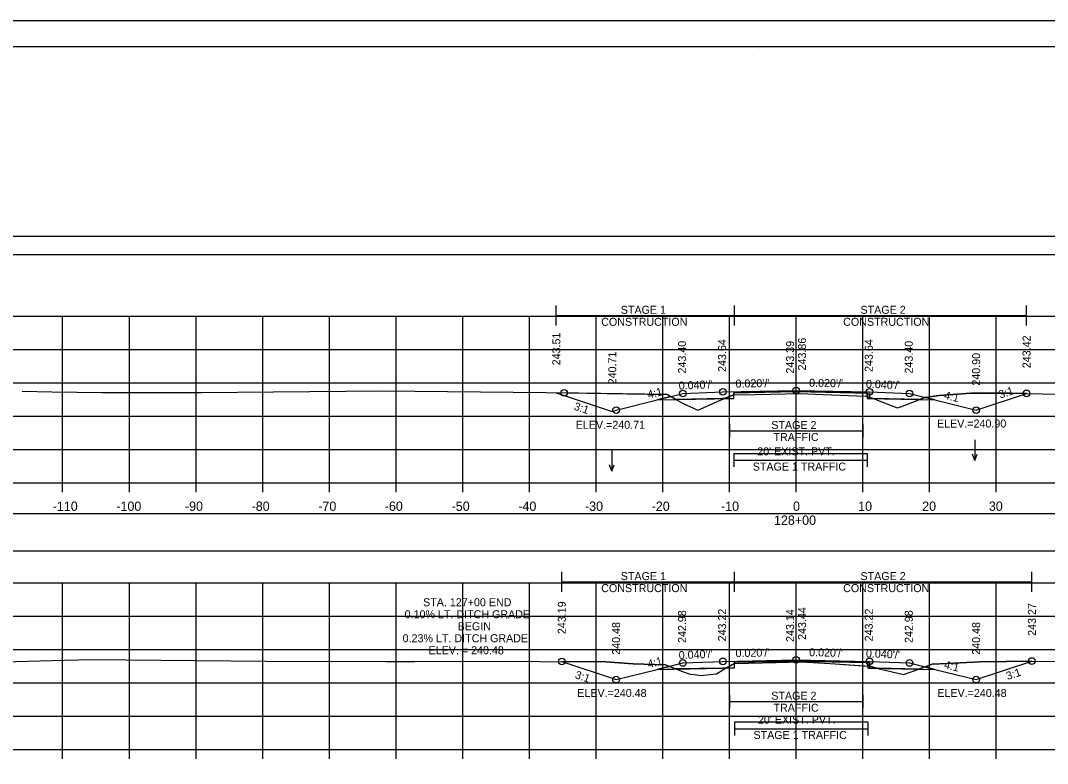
# Model space of a CAD drawing. Extents: x 1369627 to 1374022, y 380035 to 398173.
# Drawn here: x 1370062.9 to 1370216.9, y 382270.1 to 382381.6 of the extents above; entities that cross this region are included whole.
import ezdxf

# ---------------------------------------------------------------- set-up
doc = ezdxf.new("R2010")
doc.units = 0
for name, color, linetype in [('Default', 7, 'Continuous'), ('R_Alt Surface', 7, 'Continuous'), ('R_Axis', 7, 'Continuous'), ('R_Axis Annot', 7, 'Continuous'), ('R_Border', 7, 'Continuous'), ('R_Border Notes', 7, 'Continuous'), ('R_Exist Surface', 7, 'Continuous'), ('R_Fin Surface', 7, 'Continuous'), ('R_Grid', 7, 'Continuous'), ('R_MOT', 7, 'Continuous'), ('R_No Plot', 7, 'Continuous'), ('R_Water Annot', 7, 'Continuous'), ('R_Xsect Elev', 7, 'Continuous'), ('R_Xsect Slope', 7, 'Continuous'), ('T_Vehicle Path Rt', 7, 'Continuous')]:
    doc.layers.add(name, color=color, linetype=linetype)

msp = doc.modelspace()

# ---------------------------------------------------------------- linework, layer by layer
at = {"layer": 'Default'}
for points in [[(1370029.24, 382346.49), (1370329.24, 382346.49), (1370329.24, 382349.19), (1370029.24, 382349.19)], [(1370029.24, 382302.06), (1370329.24, 382302.06), (1370329.24, 382307.59), (1370029.24, 382307.59)]]:
    msp.add_lwpolyline(points, close=True, dxfattribs=at)
at = {"layer": 'R_Alt Surface'}
for points in [[(1370158.41, 382324.68), (1370169.91, 382324.91), (1370169.91, 382325.75), (1370179.24, 382325.93), (1370189.91, 382325.72), (1370189.91, 382324.89), (1370200.07, 382324.68)], [(1370158.41, 382284.26), (1370170.02, 382284.49), (1370170.02, 382285.33), (1370179.24, 382285.51), (1370190.02, 382285.3), (1370190.02, 382284.46), (1370200.07, 382284.26)]]:
    msp.add_lwpolyline(points, dxfattribs=at)
at = {"layer": 'R_Axis'}
for p, q in [((1370029.24, 382312.24), (1370329.24, 382312.24)), ((1370069.24, 382310.84), (1370069.24, 382312.24)), ((1370079.24, 382310.84), (1370079.24, 382312.24)), ((1370089.24, 382310.84), (1370089.24, 382312.24)), ((1370099.24, 382310.84), (1370099.24, 382312.24)), ((1370109.24, 382310.84), (1370109.24, 382312.24)), ((1370119.24, 382310.84), (1370119.24, 382312.24)), ((1370129.24, 382310.84), (1370129.24, 382312.24)), ((1370139.24, 382310.84), (1370139.24, 382312.24)), ((1370149.24, 382310.84), (1370149.24, 382312.24)), ((1370159.24, 382310.84), (1370159.24, 382312.24)), ((1370169.24, 382310.84), (1370169.24, 382312.24)), ((1370179.24, 382310.84), (1370179.24, 382312.24)), ((1370189.24, 382310.84), (1370189.24, 382312.24)), ((1370199.24, 382310.84), (1370199.24, 382312.24)), ((1370209.24, 382310.84), (1370209.24, 382312.24)), ((1370029.24, 382272.24), (1370329.24, 382272.24)), ((1370069.24, 382270.84), (1370069.24, 382272.24)), ((1370079.24, 382270.84), (1370079.24, 382272.24)), ((1370089.24, 382270.84), (1370089.24, 382272.24)), ((1370099.24, 382270.84), (1370099.24, 382272.24)), ((1370109.24, 382270.84), (1370109.24, 382272.24)), ((1370119.24, 382270.84), (1370119.24, 382272.24)), ((1370129.24, 382270.84), (1370129.24, 382272.24)), ((1370139.24, 382270.84), (1370139.24, 382272.24)), ((1370149.24, 382270.84), (1370149.24, 382272.24)), ((1370159.24, 382270.84), (1370159.24, 382272.24)), ((1370169.24, 382270.84), (1370169.24, 382272.24)), ((1370179.24, 382270.84), (1370179.24, 382272.24)), ((1370189.24, 382270.84), (1370189.24, 382272.24)), ((1370199.24, 382270.84), (1370199.24, 382272.24)), ((1370209.24, 382270.84), (1370209.24, 382272.24))]:
    msp.add_line(p, q, dxfattribs=at)
at = {"layer": 'R_Border'}
for p, q in [((1370021.24, 382377.7), (1370337.42, 382377.7)), ((1370173.76, 382377.44), (1370173.76, 382377.44)), ((1370173.76, 382377.44), (1370173.76, 382377.44))]:
    msp.add_line(p, q, dxfattribs=at)
at = {"layer": 'R_Exist Surface'}
for points in [[(1370063.15, 382326), (1370067.64, 382325.91), (1370075.12, 382325.77), (1370077.24, 382325.77), (1370090.04, 382325.8), (1370117.1, 382326.03), (1370141.76, 382325.77), (1370159.92, 382325.51), (1370162.3, 382324.14), (1370164.49, 382323.16), (1370167.99, 382324.7), (1370169.89, 382325.43), (1370173.09, 382325.5), (1370179.91, 382325.64), (1370183.25, 382325.49), (1370189.69, 382325.24), (1370190.7, 382324.9), (1370190.93, 382324.82), (1370193.75, 382323.74), (1370194.46, 382323.48), (1370195.18, 382323.75), (1370198.53, 382325.02), (1370200.72, 382325.32), (1370205.45, 382325.68), (1370208.31, 382325.7), (1370211.36, 382325.71), (1370218.66, 382325.56)], [(1370054.84, 382285.26), (1370069.45, 382285.63), (1370073.78, 382285.74), (1370078.75, 382285.68), (1370099.72, 382285.49), (1370117.78, 382285.46), (1370120.25, 382285.45), (1370120.4, 382285.45), (1370120.83, 382285.45), (1370122.01, 382285.45), (1370136.33, 382285.51), (1370140.75, 382285.46), (1370150.71, 382285.37), (1370154.81, 382285.1), (1370159.65, 382284.92), (1370162.21, 382283.92), (1370163.33, 382283.53), (1370163.94, 382283.48), (1370164.99, 382283.34), (1370165.4, 382283.39), (1370167.28, 382283.59), (1370168.26, 382284.21), (1370169.98, 382285.15), (1370176.23, 382285.29), (1370180.02, 382285.4), (1370184.36, 382285.12), (1370190.3, 382284.75), (1370191.31, 382284.45), (1370191.72, 382284.35), (1370192.59, 382284.16), (1370195.35, 382283.51), (1370198.77, 382284.69), (1370199.65, 382285.04), (1370201.88, 382285.12), (1370206.81, 382285.38), (1370214.97, 382285.51), (1370219.1, 382285.42)]]:
    msp.add_lwpolyline(points, dxfattribs=at)
at = {"layer": 'R_Fin Surface'}
for points in [[(1370143.28, 382325.74), (1370151.67, 382322.95), (1370152.24, 382323.14), (1370158.41, 382324.68), (1370162.24, 382325.64), (1370168.24, 382325.88), (1370179.24, 382326.1), (1370190.24, 382325.88), (1370196.24, 382325.64), (1370200.05, 382324.69), (1370206.24, 382323.14), (1370213.8, 382325.66)], [(1370144.1, 382285.43), (1370152.24, 382282.72), (1370152.24, 382282.72), (1370158.41, 382284.26), (1370162.24, 382285.22), (1370168.24, 382285.46), (1370179.24, 382285.68), (1370190.24, 382285.46), (1370196.24, 382285.22), (1370200.05, 382284.26), (1370206.24, 382282.72), (1370206.24, 382282.72), (1370214.61, 382285.51)]]:
    msp.add_lwpolyline(points, dxfattribs=at)
at = {"layer": 'R_Grid'}
for p, q in [((1370029.24, 382337.24), (1370329.24, 382337.24)), ((1370069.24, 382312.24), (1370069.24, 382337.24)), ((1370079.24, 382312.24), (1370079.24, 382337.24)), ((1370089.24, 382312.24), (1370089.24, 382337.24)), ((1370099.24, 382312.24), (1370099.24, 382337.24)), ((1370109.24, 382312.24), (1370109.24, 382337.24)), ((1370119.24, 382312.24), (1370119.24, 382337.24)), ((1370129.24, 382312.24), (1370129.24, 382337.24)), ((1370139.24, 382312.24), (1370139.24, 382337.24)), ((1370149.24, 382312.24), (1370149.24, 382337.24)), ((1370159.24, 382312.24), (1370159.24, 382337.24)), ((1370169.24, 382312.24), (1370169.24, 382337.24)), ((1370179.24, 382312.24), (1370179.24, 382337.24)), ((1370189.24, 382312.24), (1370189.24, 382337.24)), ((1370199.24, 382312.24), (1370199.24, 382337.24)), ((1370209.24, 382312.24), (1370209.24, 382337.24)), ((1370029.24, 382332.24), (1370329.24, 382332.24)), ((1370029.24, 382327.24), (1370329.24, 382327.24)), ((1370029.24, 382322.24), (1370329.24, 382322.24)), ((1370029.24, 382317.24), (1370329.24, 382317.24)), ((1370029.24, 382312.24), (1370329.24, 382312.24)), ((1370029.24, 382297.24), (1370329.24, 382297.24)), ((1370069.24, 382272.24), (1370069.24, 382297.24)), ((1370079.24, 382272.24), (1370079.24, 382297.24)), ((1370089.24, 382272.24), (1370089.24, 382297.24)), ((1370099.24, 382272.24), (1370099.24, 382297.24)), ((1370109.24, 382272.24), (1370109.24, 382297.24)), ((1370119.24, 382272.24), (1370119.24, 382297.24)), ((1370129.24, 382272.24), (1370129.24, 382297.24)), ((1370139.24, 382272.24), (1370139.24, 382297.24)), ((1370149.24, 382272.24), (1370149.24, 382297.24)), ((1370159.24, 382272.24), (1370159.24, 382297.24)), ((1370169.24, 382272.24), (1370169.24, 382297.24)), ((1370179.24, 382272.24), (1370179.24, 382297.24)), ((1370189.24, 382272.24), (1370189.24, 382297.24)), ((1370199.24, 382272.24), (1370199.24, 382297.24)), ((1370209.24, 382272.24), (1370209.24, 382297.24)), ((1370029.24, 382292.24), (1370329.24, 382292.24)), ((1370029.24, 382287.24), (1370329.24, 382287.24)), ((1370029.24, 382282.24), (1370329.24, 382282.24)), ((1370029.24, 382277.24), (1370329.24, 382277.24)), ((1370029.24, 382272.24), (1370329.24, 382272.24))]:
    msp.add_line(p, q, dxfattribs=at)
at = {"layer": 'R_MOT'}
for p, q in [((1370143.28, 382335.85), (1370143.28, 382338.85)), ((1370169.98, 382335.85), (1370169.98, 382338.85)), ((1370213.8, 382335.85), (1370213.8, 382338.85)), ((1370143.28, 382337.35), (1370213.8, 382337.35)), ((1370169.24, 382321.06), (1370169.24, 382319.06)), ((1370189.24, 382321.06), (1370189.24, 382319.06)), ((1370169.24, 382320.06), (1370189.24, 382320.06)), ((1370169.91, 382316.62), (1370169.91, 382314.62)), ((1370189.91, 382316.62), (1370189.91, 382314.62)), ((1370169.91, 382315.62), (1370189.91, 382315.62)), ((1370144.1, 382295.9), (1370144.1, 382298.9)), ((1370169.98, 382295.9), (1370169.98, 382298.9)), ((1370214.61, 382295.9), (1370214.61, 382298.9)), ((1370144.1, 382297.4), (1370214.61, 382297.4)), ((1370169.24, 382280.45), (1370169.24, 382278.45)), ((1370169.24, 382279.45), (1370189.24, 382279.45)), ((1370189.24, 382280.45), (1370189.24, 382278.45)), ((1370170.02, 382276.36), (1370170.02, 382274.36)), ((1370190.02, 382276.36), (1370190.02, 382274.36)), ((1370170.02, 382275.36), (1370190.02, 382275.36))]:
    msp.add_line(p, q, dxfattribs=at)
at = {"layer": 'R_No Plot'}
msp.add_line((1370008.84, 382381.59), (1370342.17, 382381.59), dxfattribs=at)
for points in [[(1370008.83, 382381.59), (1370342.17, 382381.59), (1370342.17, 382168.25), (1370008.83, 382168.25)], [(1370255.16, 382377.7), (1370274.78, 382377.7), (1370274.78, 382367.82), (1370290.89, 382367.82), (1370314.09, 382367.82), (1370314.09, 382335.15), (1370337.3, 382335.15), (1370337.42, 382172.24), (1370021.24, 382172.24), (1370021.24, 382377.7)]]:
    msp.add_lwpolyline(points, close=True, dxfattribs=at)
for points in [[(1370158.41, 382324.68), (1370168.24, 382324.88), (1370169.89, 382324.92), (1370169.89, 382325.75), (1370179.24, 382325.93), (1370190.24, 382325.71), (1370190.24, 382324.88), (1370190.24, 382324.88), (1370200.05, 382324.69)], [(1370169.91, 382316.64), (1370189.91, 382316.64)], [(1370158.41, 382284.26), (1370168.24, 382284.46), (1370169.98, 382284.5), (1370169.98, 382285.33), (1370179.24, 382285.51), (1370190.24, 382285.29), (1370190.24, 382284.46), (1370190.24, 382284.46), (1370200.05, 382284.26)], [(1370170.02, 382276.4), (1370190.02, 382276.4)]]:
    msp.add_lwpolyline(points, dxfattribs=at)
for centre in [(1370144.47, 382325.73), (1370162.24, 382325.64), (1370168.24, 382325.88), (1370179.24, 382326.1), (1370190.24, 382325.88), (1370196.24, 382325.64), (1370213.8, 382325.66), (1370152.24, 382323.14), (1370206.24, 382323.14), (1370144.1, 382285.43), (1370162.24, 382285.22), (1370168.24, 382285.46), (1370179.24, 382285.68), (1370190.24, 382285.46), (1370196.24, 382285.22), (1370214.61, 382285.51), (1370152.24, 382282.72), (1370206.24, 382282.72)]:
    msp.add_circle(centre, 0.5, dxfattribs=at)
at = {"layer": 'R_Water Annot'}
for p, q in [((1370206.03, 382318.71), (1370206.03, 382315.57)), ((1370151.6, 382317.12), (1370151.6, 382313.98)), ((1370206.03, 382315.57), (1370205.68, 382316.53)), ((1370206.03, 382315.57), (1370206.38, 382316.53)), ((1370151.6, 382313.98), (1370151.25, 382314.94)), ((1370151.6, 382313.98), (1370151.95, 382314.94))]:
    msp.add_line(p, q, dxfattribs=at)
at = {"layer": 'R_Xsect Elev'}
for p, q in [((1370179.24, 382325.63), (1370179.24, 382335.63)), ((1370179.24, 382285.38), (1370179.24, 382295.38))]:
    msp.add_line(p, q, dxfattribs=at)
at = {"layer": 'T_Vehicle Path Rt'}
for p, q in [((1370159.92, 382325.51), (1370143.28, 382325.74)), ((1370160.47, 382325.2), (1370159.92, 382325.51)), ((1370189.91, 382325.17), (1370189.91, 382325.72)), ((1370160.47, 382325.2), (1370158.41, 382324.68)), ((1370158.41, 382324.68), (1370161.26, 382324.74)), ((1370161.26, 382324.74), (1370160.47, 382325.2)), ((1370168.24, 382324.88), (1370161.26, 382324.74)), ((1370168.47, 382324.88), (1370168.24, 382324.88)), ((1370168.47, 382324.88), (1370169.91, 382324.91)), ((1370169.91, 382324.91), (1370169.91, 382325.43)), ((1370189.91, 382325.17), (1370189.91, 382324.89)), ((1370189.91, 382324.89), (1370190.8, 382324.87)), ((1370197.76, 382324.73), (1370190.8, 382324.87)), ((1370197.77, 382324.73), (1370200.05, 382324.69)), ((1370198.65, 382325.04), (1370200.05, 382324.69)), ((1370200.05, 382324.69), (1370198.65, 382325.04)), ((1370160.19, 382284.71), (1370158.41, 382284.26)), ((1370158.41, 382284.26), (1370161.2, 382284.32)), ((1370160.19, 382284.71), (1370159.65, 382284.92)), ((1370161.2, 382284.32), (1370160.19, 382284.71)), ((1370168.24, 382284.46), (1370161.2, 382284.32)), ((1370168.74, 382284.47), (1370168.24, 382284.46)), ((1370168.74, 382284.47), (1370170.02, 382284.49)), ((1370170.02, 382284.49), (1370170.02, 382285.15)), ((1370190.02, 382284.76), (1370190.02, 382285.3)), ((1370190.02, 382284.76), (1370190.02, 382284.46)), ((1370190.02, 382284.46), (1370191.37, 382284.43)), ((1370197.65, 382284.31), (1370191.39, 382284.43)), ((1370198.59, 382284.63), (1370197.66, 382284.31)), ((1370197.66, 382284.31), (1370200.05, 382284.26)), ((1370200.05, 382284.26), (1370198.59, 382284.63)), ((1370198.59, 382284.63), (1370200.05, 382284.26))]:
    msp.add_line(p, q, dxfattribs=at)
for points in [[(1370143.28, 382325.74), (1370151.67, 382322.95), (1370152.24, 382323.14), (1370158.41, 382324.68), (1370160.47, 382325.2)], [(1370189.91, 382325.72), (1370179.24, 382325.93), (1370169.91, 382325.75), (1370169.91, 382325.43)], [(1370169.91, 382325.43), (1370173.09, 382325.5), (1370179.91, 382325.64), (1370183.25, 382325.49), (1370189.69, 382325.24), (1370189.91, 382325.17)], [(1370213.8, 382325.66), (1370211.36, 382325.71), (1370208.31, 382325.7), (1370205.45, 382325.68), (1370200.72, 382325.32), (1370198.65, 382325.04)], [(1370200.05, 382324.69), (1370206.24, 382323.14), (1370213.8, 382325.66)], [(1370161.26, 382324.74), (1370162.3, 382324.14), (1370164.49, 382323.16), (1370167.99, 382324.7), (1370168.47, 382324.88)], [(1370169.91, 382325.43), (1370169.89, 382325.43), (1370168.47, 382324.88)], [(1370190.8, 382324.87), (1370190.7, 382324.9), (1370189.91, 382325.17)], [(1370190.8, 382324.87), (1370190.93, 382324.82), (1370193.75, 382323.74), (1370194.46, 382323.48), (1370195.18, 382323.75), (1370197.76, 382324.73)], [(1370198.65, 382325.04), (1370198.53, 382325.02), (1370197.77, 382324.73)], [(1370190.02, 382285.3), (1370179.24, 382285.51), (1370170.02, 382285.33), (1370170.02, 382285.15)], [(1370214.61, 382285.51), (1370206.81, 382285.38), (1370201.88, 382285.12), (1370199.65, 382285.04), (1370198.77, 382284.69), (1370198.59, 382284.63)], [(1370200.05, 382284.26), (1370206.24, 382282.72), (1370214.61, 382285.51)], [(1370159.65, 382284.92), (1370154.81, 382285.1), (1370150.71, 382285.37), (1370144.1, 382285.43)], [(1370144.1, 382285.43), (1370152.24, 382282.72), (1370158.41, 382284.26), (1370160.19, 382284.71)], [(1370161.2, 382284.32), (1370162.21, 382283.92), (1370163.33, 382283.53), (1370163.94, 382283.48), (1370164.99, 382283.34), (1370165.4, 382283.39), (1370167.28, 382283.59), (1370168.26, 382284.21), (1370168.74, 382284.47)], [(1370170.02, 382285.15), (1370169.98, 382285.15), (1370168.74, 382284.47)], [(1370168.74, 382284.47), (1370168.74, 382284.47)], [(1370170.02, 382285.15), (1370176.23, 382285.29), (1370180.02, 382285.4), (1370184.36, 382285.12), (1370190.02, 382284.76)], [(1370191.37, 382284.44), (1370191.31, 382284.45), (1370190.3, 382284.75), (1370190.02, 382284.76)], [(1370191.37, 382284.43), (1370191.37, 382284.44)], [(1370191.39, 382284.43), (1370191.72, 382284.35), (1370192.59, 382284.16), (1370195.35, 382283.51), (1370197.65, 382284.31)]]:
    msp.add_lwpolyline(points, dxfattribs=at)

# ---------------------------------------------------------------- texts
at = {"layer": 'R_Axis Annot'}
for s, height, p in [("20' EXIST. PVT.", 1.2, (1370173.41, 382316.37)), ('-110', 1.4, (1370067.75, 382308.04)), ('-100', 1.4, (1370077.29, 382308.04)), ('-90', 1.4, (1370087.58, 382308.04)), ('-80', 1.4, (1370097.58, 382308.04)), ('-70', 1.4, (1370107.58, 382308.04)), ('-60', 1.4, (1370117.55, 382308.04)), ('-50', 1.4, (1370127.58, 382308.04)), ('-40', 1.4, (1370137.58, 382308.04)), ('-30', 1.4, (1370147.58, 382308.04)), ('-20', 1.4, (1370157.58, 382308.04)), ('-10', 1.4, (1370167.98, 382308.04)), ('0', 1.4, (1370178.78, 382308.04)), ('10', 1.4, (1370188.55, 382308.04)), ('20', 1.4, (1370198.15, 382308.04)), ('30', 1.4, (1370208.15, 382308.04)), ('128+00', 1.4, (1370175.93, 382305.94)), ("20' EXIST. PVT.", 1.2, (1370173.52, 382276.12))]:
    msp.add_text(s, height=height, dxfattribs=at).set_placement(p)
at = {"layer": 'R_Border Notes'}
for s, p in [('ELEV.=240.71', (1370146.19, 382320.35)), ('ELEV.=240.90', (1370200.37, 382320.54)), ('ELEV.=240.48', (1370146.42, 382280.12)), ('ELEV.=240.48', (1370200.42, 382280.12))]:
    msp.add_text(s, height=1.2, dxfattribs=at).set_placement(p)
at = {"layer": 'R_MOT'}
for s, p in [('STAGE 1', (1370152.95, 382337.6)), ('STAGE 2', (1370188.9, 382337.6)), ('CONSTRUCTION', (1370150.01, 382335.8)), ('CONSTRUCTION', (1370186.3, 382335.8)), ('STAGE 2', (1370175.52, 382320.32)), ('TRAFFIC', (1370175.85, 382318.52)), ('STAGE 1 TRAFFIC', (1370172.74, 382314.08)), ('STAGE 1', (1370152.95, 382297.65)), ('STAGE 2', (1370188.9, 382297.65)), ('CONSTRUCTION', (1370150.01, 382295.85)), ('CONSTRUCTION', (1370186.3, 382295.85)), ('STAGE 2', (1370175.52, 382279.71)), ('TRAFFIC', (1370175.85, 382277.91)), ('STAGE 1 TRAFFIC', (1370172.85, 382273.82))]:
    msp.add_text(s, height=1.2, dxfattribs=at).set_placement(p)
at = {"layer": 'R_Xsect Elev'}
for s, p in [('243.51', (1370143.88, 382329.87)), ('243.40', (1370162.74, 382328.64)), ('243.64', (1370168.74, 382328.88)), ('243.39', (1370178.94, 382328.63)), ('243.86', (1370180.73, 382329.1)), ('243.64', (1370190.74, 382328.88)), ('243.40', (1370196.74, 382328.64)), ('243.42', (1370214.4, 382329.44)), ('240.71', (1370152.27, 382327.02)), ('240.90', (1370206.84, 382326.82)), ('243.19', (1370144.7, 382289.55)), ('243.22', (1370168.74, 382288.46)), ('243.14', (1370178.94, 382288.38)), ('243.44', (1370180.73, 382288.68)), ('243.22', (1370190.74, 382288.46)), ('243.27', (1370215.21, 382289.29)), ('242.98', (1370162.74, 382288.22)), ('242.98', (1370196.74, 382288.22)), ('240.48', (1370152.84, 382286.45)), ('240.48', (1370206.84, 382286.45))]:
    msp.add_text(s, height=1.2, rotation=90, dxfattribs=at).set_placement(p)
for s, p in [('STA. 127+00 END', (1370123.3, 382293.73)), ('0.10% LT. DITCH GRADE', (1370120.53, 382291.93)), ('BEGIN', (1370128.48, 382290.13)), ('0.23% LT. DITCH GRADE', (1370120.23, 382288.33)), ('ELEV. = 240.48', (1370124.12, 382286.53))]:
    msp.add_text(s, height=1.2, dxfattribs=at).set_placement(p)
at = {"layer": 'R_Xsect Slope'}
for s, rotation, p in [("0.040'/'", 2.2906, (1370161.66, 382326.22)), ("0.020'/'", 1.1458, (1370170.17, 382326.52)), ("0.020'/'", 358.8542, (1370181.19, 382326.66)), ("0.040'/'", 357.7094, (1370189.7, 382326.5)), ('4:1', 14.0362, (1370157.12, 382324.87)), ('4:1', 345.9638, (1370201.36, 382324.87)), ('3:1', 18.4349, (1370209.86, 382324.87)), ('3:1', 341.5651, (1370145.82, 382323.24)), ("0.040'/'", 2.2906, (1370161.66, 382285.79)), ("0.020'/'", 1.1458, (1370170.17, 382286.1)), ("0.020'/'", 358.8542, (1370181.19, 382286.24)), ("0.040'/'", 357.7094, (1370189.7, 382286.08)), ('4:1', 14.0362, (1370157.12, 382284.45)), ('4:1', 345.9638, (1370201.36, 382284.45)), ('3:1', 341.5651, (1370145.99, 382282.96)), ('3:1', 18.4349, (1370210.97, 382282.65))]:
    msp.add_text(s, height=1.2, rotation=rotation, dxfattribs=at).set_placement(p)

doc.saveas('drawing.dxf')
